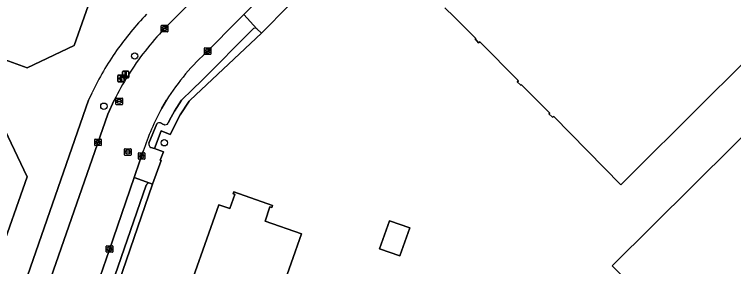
# Model space of a CAD drawing. Extents: x 155018 to 156648, y 383979 to 385733.
# Drawn here: x 155664.5 to 155774.5, y 385224.6 to 385263.1 of the extents above; entities that cross this region are included whole.
import ezdxf

# ---------------------------------------------------------------- set-up
doc = ezdxf.new("R2010")
doc.units = 0
for name, color, linetype in [('IMGEO_Betaalautomaat', 7, 'Continuous'), ('IMGEO_Boom', 7, 'Continuous'), ('IMGEO_Erf', 7, 'Continuous'), ('IMGEO_Kolk', 7, 'Continuous'), ('IMGEO_Lichtmast', 7, 'Continuous'), ('IMGEO_Pand', 7, 'Continuous'), ('IMGEO_Parkeervlak_open', 7, 'Continuous'), ('IMGEO_Rijbaan_lokaal_gesloten', 7, 'Continuous'), ('IMGEO_Rijbaan_lokaal_open', 7, 'Continuous'), ('IMGEO_Rioolput', 7, 'Continuous'), ('IMGEO_Voetpad_open', 7, 'Continuous')]:
    doc.layers.add(name, color=color, linetype=linetype)

msp = doc.modelspace()

# ---------------------------------------------------------------- linework, layer by layer
at = {"layer": 'IMGEO_Betaalautomaat'}
for p, q in [((155680.29, 385252.91), (155680.29, 385253.75)), ((155680.29, 385253.75), (155680.29, 385252.91)), ((155680.36, 385253.83), (155681.2, 385253.83)), ((155681.2, 385253.83), (155680.36, 385253.83)), ((155680.95, 385253.64), (155680.93, 385253.54)), ((155681.29, 385253.76), (155681.29, 385252.92)), ((155681.29, 385252.92), (155681.29, 385253.76)), ((155681.21, 385252.83), (155680.37, 385252.83)), ((155680.37, 385252.83), (155681.21, 385252.83)), ((155680.57, 385253.3), (155680.57, 385253.37)), ((155680.69, 385253.37), (155680.69, 385253.3)), ((155680.94, 385253.13), (155680.96, 385253.05))]:
    msp.add_line(p, q, dxfattribs=at)
for points in [[(155680.57, 385253.37), (155680.5, 385253.37), (155680.5, 385253.43), (155680.58, 385253.43)], [(155680.58, 385253.23), (155680.5, 385253.23), (155680.5, 385253.3), (155680.57, 385253.3)], [(155680.7, 385253.43), (155680.85, 385253.43), (155680.85, 385253.37), (155680.69, 385253.37)], [(155680.69, 385253.3), (155680.85, 385253.3), (155680.85, 385253.23), (155680.7, 385253.23)]]:
    msp.add_lwpolyline(points, dxfattribs=at)
for centre, radius, start, end in [((155680.37, 385253.76), 0.0779, 92.4484, 184.2845), ((155680.37, 385253.76), 0.0779, 92.4484, 184.2845), ((155680.86, 385253.36), 0.293, 73.014, 165.0139), ((155681.21, 385253.76), 0.0779, 2.4484, 94.2845), ((155681.21, 385253.76), 0.0779, 2.4484, 94.2845), ((155680.37, 385252.91), 0.0779, 182.4484, 274.2845), ((155680.37, 385252.91), 0.0779, 182.4484, 274.2845), ((155680.84, 385253.28), 0.267, 191.8096, 297.0389), ((155680.87, 385253.37), 0.179, 69.3236, 159.5683), ((155680.87, 385253.3), 0.179, 202.7625, 291.8693), ((155681.21, 385252.91), 0.0779, 272.4484, 4.2845), ((155681.21, 385252.91), 0.0779, 272.4484, 4.2845)]:
    msp.add_arc(centre, radius, start, end, dxfattribs=at)
at = {"layer": 'IMGEO_Boom'}
for centre in [(155682.88, 385256.76), (155678.17, 385249.09), (155687.41, 385243.51)]:
    msp.add_circle(centre, 0.489, dxfattribs=at)
at = {"layer": 'IMGEO_Erf'}
for points in [[(155682.11, 385282.35), (155673.6, 385258.37), (155666.44, 385254.98), (155659.65, 385257.4)], [(155788.35, 385268.01), (155770.2, 385250), (155757.2, 385237.1), (155746.96, 385247.52), (155746.77, 385247.4), (155746.23, 385247.94), (155746.36, 385248.03), (155744.39, 385250), (155742.02, 385252.37), (155741.93, 385252.29), (155741.39, 385252.82), (155741.56, 385252.99), (155735.64, 385258.95), (155735.47, 385258.78), (155734.93, 385259.38), (155735.04, 385259.43), (155731.72, 385262.74), (155730.33, 385264.14)], [(155706.51, 385264.53), (155702.26, 385260.24), (155691.34, 385250), (155691.21, 385249.87), (155689.85, 385247.77), (155688.29, 385244.75), (155686.94, 385245.33), (155685.93, 385242.61), (155687.26, 385242.14), (155686.8, 385240.85), (155686.92, 385240.81), (155685.62, 385237.2), (155671.92, 385197.49)], [(155585.6, 385210.34), (155650.23, 385187.38), (155655.53, 385191.72), (155656.69, 385195.05), (155660.55, 385206.12), (155664.8, 385218.32), (155675.84, 385250), (155676.37, 385251.16)], [(155663.04, 385245.47), (155666.45, 385238.31), (155662.04, 385225.98)], [(155686.43, 385194.36), (155682.89, 385195.62), (155683.62, 385197.86), (155684.72, 385200.84), (155684.05, 385201.09), (155682.22, 385201.79), (155681.45, 385202.08), (155681.56, 385202.39), (155684.21, 385201.44), (155695.76, 385234.05), (155697.45, 385233.46), (155698.21, 385235.62), (155697.93, 385235.74), (155698.04, 385236.03), (155703.97, 385233.93), (155703.86, 385233.62), (155703.57, 385233.71), (155702.81, 385231.55), (155708.37, 385229.59), (155705.21, 385220.63), (155706.24, 385220.26), (155706.42, 385220.76), (155711.12, 385219.05), (155720.5, 385215.65)]]:
    msp.add_lwpolyline(points, dxfattribs=at)
for points in [[(155780.67, 385249.27), (155794.94, 385234.81), (155798.48, 385231.29), (155792.86, 385225.63), (155796.81, 385221.64), (155797.42, 385222.28), (155799.06, 385220.63), (155798.42, 385220), (155802.52, 385215.86), (155794.71, 385208.1), (155794.01, 385208.81), (155791.21, 385205.99), (155791.89, 385205.29), (155784.08, 385197.55), (155779.99, 385201.69), (155779.36, 385201.05), (155777.71, 385202.71), (155778.32, 385203.36), (155774.18, 385207.58), (155774.74, 385208.09), (155773.46, 385209.39), (155772.28, 385208.21), (155755.91, 385224.69)], [(155723.42, 385226.23), (155720.3, 385227.32), (155721.84, 385231.59), (155724.96, 385230.54)]]:
    msp.add_lwpolyline(points, close=True, dxfattribs=at)
for centre, radius, start, end in [((155716.42, 385232.16), 44.33, 135.6699, 144.9938), ((155716.28, 385232.27), 44.16, 145.005, 154.6662)]:
    msp.add_arc(centre, radius, start, end, dxfattribs=at)
at = {"layer": 'IMGEO_Kolk'}
for p, q in [((155686.95, 385260.53), (155686.95, 385261.38)), ((155687.03, 385261.46), (155687.88, 385261.46)), ((155687.95, 385261.38), (155687.95, 385260.53)), ((155687.88, 385260.46), (155687.03, 385260.46)), ((155687.21, 385260.95), (155687.21, 385260.96)), ((155687.25, 385261), (155687.65, 385261)), ((155687.65, 385260.91), (155687.25, 385260.91)), ((155687.44, 385261.24), (155687.46, 385261.24)), ((155687.46, 385260.68), (155687.44, 385260.68)), ((155687.69, 385260.96), (155687.69, 385260.95)), ((155693.61, 385258.01), (155694.46, 385258.01)), ((155693.53, 385257.09), (155693.53, 385257.94)), ((155694.46, 385257.01), (155693.61, 385257.01)), ((155693.79, 385257.51), (155693.79, 385257.52)), ((155693.83, 385257.56), (155694.23, 385257.56)), ((155694.23, 385257.47), (155693.83, 385257.47)), ((155694.02, 385257.79), (155694.05, 385257.79)), ((155694.04, 385257.23), (155694.02, 385257.23)), ((155694.28, 385257.52), (155694.28, 385257.51)), ((155694.53, 385257.94), (155694.53, 385257.09)), ((155676.77, 385243.14), (155676.77, 385244)), ((155676.84, 385244.07), (155677.7, 385244.07)), ((155677.26, 385243.85), (155677.28, 385243.85)), ((155677.77, 385244), (155677.77, 385243.14)), ((155677.7, 385243.07), (155676.84, 385243.07)), ((155677.03, 385243.56), (155677.03, 385243.58)), ((155677.07, 385243.61), (155677.47, 385243.61)), ((155677.47, 385243.53), (155677.07, 385243.53)), ((155677.28, 385243.29), (155677.26, 385243.29)), ((155677.51, 385243.58), (155677.51, 385243.56)), ((155683.44, 385241.07), (155683.44, 385241.92)), ((155683.52, 385241.99), (155684.37, 385241.99)), ((155683.7, 385241.49), (155683.7, 385241.5)), ((155683.75, 385241.54), (155684.14, 385241.54)), ((155683.93, 385241.77), (155683.96, 385241.77)), ((155684.19, 385241.5), (155684.19, 385241.49)), ((155684.45, 385241.92), (155684.45, 385241.07)), ((155684.37, 385240.99), (155683.52, 385240.99)), ((155684.14, 385241.45), (155683.74, 385241.45)), ((155683.95, 385241.21), (155683.93, 385241.21)), ((155678.54, 385226.86), (155678.54, 385227.71)), ((155678.62, 385227.79), (155679.47, 385227.79)), ((155678.8, 385227.28), (155678.8, 385227.29)), ((155679.24, 385227.24), (155678.84, 385227.24)), ((155678.85, 385227.33), (155679.24, 385227.33)), ((155679.03, 385227.57), (155679.06, 385227.57)), ((155679.29, 385227.29), (155679.29, 385227.28)), ((155679.55, 385227.71), (155679.55, 385226.86)), ((155679.47, 385226.79), (155678.62, 385226.79)), ((155679.05, 385227.01), (155679.03, 385227.01))]:
    msp.add_line(p, q, dxfattribs=at)
for points in [[(155686.95, 385260.53), (155686.95, 385261.38)], [(155687.03, 385261.46), (155687.88, 385261.46)], [(155687.95, 385261.38), (155687.95, 385260.53)], [(155687.88, 385260.46), (155687.03, 385260.46)], [(155693.61, 385258.01), (155694.46, 385258.01)], [(155693.53, 385257.09), (155693.53, 385257.94)], [(155694.46, 385257.01), (155693.61, 385257.01)], [(155694.53, 385257.94), (155694.53, 385257.09)], [(155676.77, 385243.14), (155676.77, 385244)], [(155676.84, 385244.07), (155677.7, 385244.07)], [(155677.77, 385244), (155677.77, 385243.14)], [(155677.7, 385243.07), (155676.84, 385243.07)], [(155683.44, 385241.07), (155683.44, 385241.92)], [(155683.52, 385241.99), (155684.37, 385241.99)], [(155684.45, 385241.92), (155684.45, 385241.07)], [(155684.37, 385240.99), (155683.52, 385240.99)], [(155678.54, 385226.86), (155678.54, 385227.71)], [(155678.62, 385227.79), (155679.47, 385227.79)], [(155679.55, 385227.71), (155679.55, 385226.86)], [(155679.47, 385226.79), (155678.62, 385226.79)]]:
    msp.add_lwpolyline(points, dxfattribs=at)
for centre, radius, start, end in [((155687.03, 385261.38), 0.0765, 91.552, 178.448), ((155687.03, 385261.38), 0.0765, 91.552, 178.448), ((155687.88, 385261.38), 0.0765, 1.552, 88.448), ((155687.88, 385261.38), 0.0765, 1.552, 88.448), ((155687.03, 385260.53), 0.0765, 181.552, 268.448), ((155687.03, 385260.53), 0.0765, 181.552, 268.448), ((155687.25, 385260.96), 0.0403, 85.8775, 175.7526), ((155687.25, 385260.95), 0.0366, 178.938, 274.7102), ((155687.66, 385260.96), 0.0386, 1.7309, 96.639), ((155687.65, 385260.96), 0.043, 264.8664, 352.4533), ((155687.88, 385260.53), 0.0765, 271.552, 358.448), ((155687.88, 385260.53), 0.0765, 271.552, 358.448), ((155693.61, 385257.94), 0.0765, 91.552, 178.448), ((155693.61, 385257.94), 0.0765, 91.552, 178.448), ((155694.46, 385257.94), 0.0765, 1.552, 88.448), ((155694.46, 385257.94), 0.0765, 1.552, 88.448), ((155693.61, 385257.09), 0.0765, 181.552, 268.448), ((155693.61, 385257.09), 0.0765, 181.552, 268.448), ((155693.83, 385257.52), 0.0403, 85.8775, 175.7526), ((155693.83, 385257.51), 0.0366, 178.938, 274.7102), ((155694.24, 385257.52), 0.0386, 1.7309, 96.639), ((155694.23, 385257.51), 0.043, 264.8664, 352.4533), ((155694.46, 385257.09), 0.0765, 271.552, 358.448), ((155694.46, 385257.09), 0.0765, 271.552, 358.448), ((155676.85, 385243.99), 0.0765, 91.552, 178.448), ((155676.85, 385243.99), 0.0765, 91.552, 178.448), ((155677.69, 385243.99), 0.0765, 1.552, 88.448), ((155677.69, 385243.99), 0.0765, 1.552, 88.448), ((155676.85, 385243.14), 0.0765, 181.552, 268.448), ((155676.85, 385243.14), 0.0765, 181.552, 268.448), ((155677.07, 385243.57), 0.0403, 85.8775, 175.7526), ((155677.07, 385243.56), 0.0366, 178.938, 274.7102), ((155677.47, 385243.57), 0.0386, 1.7309, 96.639), ((155677.47, 385243.57), 0.043, 264.8664, 352.4533), ((155677.69, 385243.14), 0.0765, 271.552, 358.448), ((155677.69, 385243.14), 0.0765, 271.552, 358.448), ((155683.52, 385241.92), 0.0765, 91.552, 178.448), ((155683.52, 385241.92), 0.0765, 91.552, 178.448), ((155683.74, 385241.5), 0.0403, 85.8775, 175.7526), ((155683.74, 385241.49), 0.0366, 178.938, 274.7102), ((155684.15, 385241.5), 0.0386, 1.7309, 96.639), ((155684.14, 385241.49), 0.043, 264.8664, 352.4533), ((155684.37, 385241.92), 0.0765, 1.552, 88.448), ((155684.37, 385241.92), 0.0765, 1.552, 88.448), ((155683.52, 385241.07), 0.0765, 181.552, 268.448), ((155683.52, 385241.07), 0.0765, 181.552, 268.448), ((155684.37, 385241.07), 0.0765, 271.552, 358.448), ((155684.37, 385241.07), 0.0765, 271.552, 358.448), ((155678.62, 385227.71), 0.0765, 91.552, 178.448), ((155678.62, 385227.71), 0.0765, 91.552, 178.448), ((155678.84, 385227.29), 0.0403, 85.8775, 175.7526), ((155678.84, 385227.28), 0.0366, 178.938, 274.7102), ((155679.25, 385227.29), 0.0386, 1.7309, 96.639), ((155679.24, 385227.29), 0.043, 264.8664, 352.4533), ((155679.47, 385227.71), 0.0765, 1.552, 88.448), ((155679.47, 385227.71), 0.0765, 1.552, 88.448), ((155678.62, 385226.86), 0.0765, 181.552, 268.448), ((155678.62, 385226.86), 0.0765, 181.552, 268.448), ((155679.47, 385226.86), 0.0765, 271.552, 358.448), ((155679.47, 385226.86), 0.0765, 271.552, 358.448)]:
    msp.add_arc(centre, radius, start, end, dxfattribs=at)
for centre, major_axis, ratio, start_param, end_param in [((155687.44, 385260.96), (-0.387, 0.002), 0.722429, 4.712389, 7.853982), ((155687.46, 385260.96), (-0.39, 0.002), 0.717154, 1.570796, 4.712389), ((155694.02, 385257.51), (-0.387, 0.002), 0.722429, 4.712389, 7.853982), ((155694.04, 385257.51), (-0.39, 0.002), 0.717154, 1.570796, 4.712389), ((155677.26, 385243.57), (-0.387, 0.002), 0.722429, 4.712389, 7.853982), ((155677.28, 385243.57), (-0.39, 0.002), 0.717154, 1.570796, 4.712389), ((155683.93, 385241.49), (-0.387, 0.002), 0.722429, 4.712389, 7.853982), ((155683.96, 385241.49), (-0.39, 0.002), 0.717154, 1.570796, 4.712389), ((155679.03, 385227.29), (-0.387, 0.002), 0.722429, 4.712389, 7.853982), ((155679.06, 385227.29), (-0.39, 0.002), 0.717154, 1.570796, 4.712389)]:
    msp.add_ellipse(centre, major_axis=major_axis, ratio=ratio, start_param=start_param, end_param=end_param, dxfattribs=at)
at = {"layer": 'IMGEO_Lichtmast'}
for p, q in [((155681.01, 385253.53), (155681.01, 385254.33)), ((155681.01, 385254.33), (155681.01, 385253.53)), ((155681.11, 385254.43), (155681.9, 385254.43)), ((155681.9, 385254.43), (155681.11, 385254.43)), ((155682, 385254.33), (155682, 385253.53)), ((155682, 385253.53), (155682, 385254.33)), ((155681.9, 385253.43), (155681.11, 385253.43)), ((155681.11, 385253.43), (155681.9, 385253.43))]:
    msp.add_line(p, q, dxfattribs=at)
msp.add_lwpolyline([(155681.43, 385254.31), (155681.58, 385254.31), (155681.58, 385253.56), (155681.43, 385253.56), (155681.43, 385254.31)], dxfattribs=at)
for centre, start, end in [((155681.11, 385254.33), 90, 180), ((155681.11, 385254.33), 90, 180), ((155681.9, 385254.33), 0, 90), ((155681.9, 385254.33), 360, 90), ((155681.11, 385253.53), 180, 270), ((155681.11, 385253.53), 180, 270), ((155681.9, 385253.53), 270, 0), ((155681.9, 385253.53), 270, 0)]:
    msp.add_arc(centre, 0.1, start, end, dxfattribs=at)
at = {"layer": 'IMGEO_Pand'}
for points in [[(155659.65, 385257.4), (155666.44, 385254.98), (155673.6, 385258.37), (155682.11, 385282.35)], [(155730.33, 385264.14), (155731.72, 385262.74), (155735.04, 385259.43), (155734.93, 385259.38), (155735.47, 385258.78), (155735.64, 385258.95), (155741.56, 385252.99), (155741.39, 385252.82), (155741.93, 385252.29), (155742.02, 385252.37), (155744.39, 385250), (155746.36, 385248.03), (155746.23, 385247.94), (155746.77, 385247.4), (155746.96, 385247.52), (155757.2, 385237.1), (155770.2, 385250), (155788.35, 385268.01)], [(155662.04, 385225.98), (155666.45, 385238.31), (155663.04, 385245.47)], [(155705.21, 385220.63), (155708.37, 385229.59), (155702.81, 385231.55), (155703.57, 385233.71), (155703.86, 385233.62), (155703.97, 385233.93), (155698.04, 385236.03), (155697.93, 385235.74), (155698.21, 385235.62), (155697.45, 385233.46), (155695.76, 385234.05), (155684.21, 385201.44)]]:
    msp.add_lwpolyline(points, dxfattribs=at)
for points in [[(155791.89, 385205.29), (155791.21, 385205.99), (155794.01, 385208.81), (155794.71, 385208.1), (155802.52, 385215.86), (155798.42, 385220), (155799.06, 385220.63), (155797.42, 385222.28), (155796.81, 385221.64), (155792.86, 385225.63), (155798.48, 385231.29), (155794.94, 385234.81), (155780.67, 385249.27), (155755.91, 385224.69), (155772.28, 385208.21), (155773.46, 385209.39), (155774.74, 385208.09), (155774.18, 385207.58), (155778.32, 385203.36), (155777.71, 385202.71), (155779.36, 385201.05), (155779.99, 385201.69), (155784.08, 385197.55)], [(155723.42, 385226.23), (155724.96, 385230.54), (155721.84, 385231.59), (155720.3, 385227.32)]]:
    msp.add_lwpolyline(points, close=True, dxfattribs=at)
at = {"layer": 'IMGEO_Parkeervlak_open'}
for points in [[(155701.55, 385260.91), (155699.56, 385263.1), (155698.52, 385262.02), (155694.14, 385257.61)], [(155688.01, 385246.53), (155688.47, 385247.42), (155688.95, 385248.32), (155690.06, 385250.03), (155691.72, 385251.64), (155693.14, 385253.01), (155700.93, 385260.86)], [(155687.73, 385250), (155687.03, 385248.82)], [(155685.06, 385243.46), (155686.28, 385246.38)], [(155686.85, 385246.53), (155687.31, 385246.32)], [(155684.2, 385242.21), (155683.68, 385240.76), (155682.79, 385238.18), (155685.22, 385237.34), (155685.62, 385237.2), (155686.92, 385240.81), (155686.8, 385240.85), (155687.26, 385242.14), (155685.93, 385242.61), (155685.37, 385242.8)], [(155685.22, 385237.34), (155682.79, 385238.18), (155678.97, 385227.06), (155672.07, 385207.19), (155669.05, 385198.45), (155671.49, 385197.68)], [(155671.22, 385198.3), (155684.61, 385237.01)]]:
    msp.add_lwpolyline(points, dxfattribs=at)
for centre, radius, start, end in [((155701.27, 385260.6), 0.422, 47.3569, 142.247), ((155717.75, 385231.23), 35.4, 131.8325, 147.981), ((155719.63, 385230.95), 37.18, 151.2729, 162.3718), ((155686.65, 385246.11), 0.466, 64.9572, 144.0979), ((155687.56, 385246.78), 0.517, 241.336, 330.8573), ((155685.57, 385243.3), 0.537, 162.9003, 248.3307), ((155685.1, 385236.84), 0.512, 76.4882, 160.5325)]:
    msp.add_arc(centre, radius, start, end, dxfattribs=at)
at = {"layer": 'IMGEO_Rijbaan_lokaal_gesloten'}
for points in [[(155826.64, 385401.15), (155825.23, 385399.71), (155824.4, 385398.88), (155819.09, 385393.52), (155812.58, 385386.96), (155811.16, 385385.49), (155808.37, 385382.7), (155792.03, 385366.29), (155787.4, 385361.62), (155774.73, 385348.78), (155769.64, 385343.69), (155741.92, 385315.81), (155741.31, 385315.26), (155741.07, 385314.99), (155717.7, 385291.28), (155717.21, 385290.85), (155687.45, 385260.95)], [(155694.14, 385257.61), (155698.52, 385262.02), (155699.56, 385263.1), (155703.83, 385267.38), (155722.89, 385286.56), (155748.07, 385311.96), (155748.4, 385312.3), (155752.62, 385316.57), (155775.94, 385340.05), (155788.96, 385353.15), (155791.39, 385355.6)], [(155679.75, 385250), (155678.77, 385247.87), (155668.08, 385217.18), (155663.83, 385204.98), (155659.98, 385193.92), (155659.13, 385191.46)], [(155687.03, 385248.82), (155687.73, 385250)], [(155666.52, 385191.15), (155667.09, 385192.81), (155667.15, 385192.99), (155669.05, 385198.45), (155672.07, 385207.19), (155678.97, 385227.06), (155682.79, 385238.18), (155683.68, 385240.76), (155684.2, 385242.21)]]:
    msp.add_lwpolyline(points, dxfattribs=at)
for centre, radius, start, end in [((155719.17, 385230.48), 43.99, 136.1503, 147.9844), ((155717.75, 385231.23), 35.4, 131.8325, 147.981), ((155717.74, 385231.28), 42.35, 147.8748, 153.7654), ((155719.63, 385230.95), 37.18, 151.2729, 162.3718)]:
    msp.add_arc(centre, radius, start, end, dxfattribs=at)
at = {"layer": 'IMGEO_Rijbaan_lokaal_open'}
msp.add_lwpolyline([(155706.51, 385264.53), (155705.84, 385265.25), (155703.83, 385267.38), (155699.56, 385263.1), (155701.55, 385260.91), (155702.26, 385260.24)], close=True, dxfattribs=at)
at = {"layer": 'IMGEO_Rioolput'}
for p, q in [((155680.09, 385250.34), (155680.94, 385250.34)), ((155680.01, 385249.41), (155680.01, 385250.26)), ((155680.94, 385249.33), (155680.09, 385249.33)), ((155680.27, 385249.83), (155680.27, 385249.84)), ((155680.31, 385249.88), (155680.71, 385249.88)), ((155680.71, 385249.79), (155680.31, 385249.79)), ((155680.5, 385250.11), (155680.53, 385250.11)), ((155680.52, 385249.56), (155680.5, 385249.56)), ((155680.76, 385249.84), (155680.76, 385249.83)), ((155681.01, 385250.26), (155681.01, 385249.41)), ((155681.4, 385242.59), (155682.25, 385242.59)), ((155681.32, 385241.66), (155681.32, 385242.52)), ((155682.25, 385241.59), (155681.4, 385241.59)), ((155681.58, 385242.08), (155681.58, 385242.1)), ((155682.02, 385242.05), (155681.62, 385242.05)), ((155681.63, 385242.13), (155682.02, 385242.13)), ((155681.81, 385242.37), (155681.84, 385242.37)), ((155681.83, 385241.81), (155681.81, 385241.81)), ((155682.07, 385242.1), (155682.07, 385242.08)), ((155682.32, 385242.52), (155682.32, 385241.66))]:
    msp.add_line(p, q, dxfattribs=at)
for points in [[(155680.09, 385250.34), (155680.94, 385250.34)], [(155680.01, 385249.41), (155680.01, 385250.26)], [(155680.94, 385249.33), (155680.09, 385249.33)], [(155681.01, 385250.26), (155681.01, 385249.41)], [(155681.4, 385242.59), (155682.25, 385242.59)], [(155681.32, 385241.66), (155681.32, 385242.52)], [(155682.25, 385241.59), (155681.4, 385241.59)], [(155682.32, 385242.52), (155682.32, 385241.66)]]:
    msp.add_lwpolyline(points, dxfattribs=at)
for centre, radius, start, end in [((155680.09, 385250.26), 0.0765, 91.552, 178.448), ((155680.09, 385250.26), 0.0765, 91.552, 178.448), ((155680.94, 385250.26), 0.0765, 1.552, 88.448), ((155680.94, 385250.26), 0.0765, 1.552, 88.448), ((155680.09, 385249.41), 0.0765, 181.552, 268.448), ((155680.09, 385249.41), 0.0765, 181.552, 268.448), ((155680.31, 385249.84), 0.0403, 85.8775, 175.7526), ((155680.31, 385249.83), 0.0366, 178.938, 274.7102), ((155680.72, 385249.84), 0.0386, 1.7309, 96.639), ((155680.71, 385249.83), 0.043, 264.8664, 352.4533), ((155680.94, 385249.41), 0.0765, 271.552, 358.448), ((155680.94, 385249.41), 0.0765, 271.552, 358.448), ((155681.4, 385242.52), 0.0765, 91.552, 178.448), ((155681.4, 385242.52), 0.0765, 91.552, 178.448), ((155682.25, 385242.52), 0.0765, 1.552, 88.448), ((155682.25, 385242.52), 0.0765, 1.552, 88.448), ((155681.4, 385241.67), 0.0765, 181.552, 268.448), ((155681.4, 385241.67), 0.0765, 181.552, 268.448), ((155681.62, 385242.09), 0.0403, 85.8775, 175.7526), ((155681.62, 385242.08), 0.0366, 178.938, 274.7102), ((155682.03, 385242.1), 0.0386, 1.7309, 96.639), ((155682.02, 385242.09), 0.043, 264.8664, 352.4533), ((155682.25, 385241.67), 0.0765, 271.552, 358.448), ((155682.25, 385241.67), 0.0765, 271.552, 358.448)]:
    msp.add_arc(centre, radius, start, end, dxfattribs=at)
for centre, major_axis, ratio, start_param, end_param in [((155680.5, 385249.83), (-0.387, 0.002), 0.722429, 4.712389, 7.853982), ((155680.52, 385249.83), (-0.39, 0.002), 0.717154, 1.570796, 4.712389), ((155681.81, 385242.09), (-0.387, 0.002), 0.722429, 4.712389, 7.853982), ((155681.83, 385242.09), (-0.39, 0.002), 0.717154, 1.570796, 4.712389)]:
    msp.add_ellipse(centre, major_axis=major_axis, ratio=ratio, start_param=start_param, end_param=end_param, dxfattribs=at)
at = {"layer": 'IMGEO_Voetpad_open'}
for points in [[(155687.45, 385260.95), (155717.21, 385290.85)], [(155685.37, 385242.8), (155685.93, 385242.61), (155686.94, 385245.33), (155688.29, 385244.75), (155689.85, 385247.77), (155691.21, 385249.87), (155691.34, 385250), (155702.26, 385260.24), (155701.55, 385260.91)], [(155700.93, 385260.86), (155693.14, 385253.01), (155691.72, 385251.64), (155690.06, 385250.03), (155688.95, 385248.32), (155688.47, 385247.42), (155688.01, 385246.53)], [(155676.37, 385251.16), (155675.84, 385250), (155664.8, 385218.32), (155668.08, 385217.18), (155678.77, 385247.87), (155679.75, 385250)], [(155686.28, 385246.38), (155685.06, 385243.46)], [(155687.31, 385246.32), (155686.85, 385246.53)], [(155671.49, 385197.68), (155671.92, 385197.49), (155685.62, 385237.2), (155685.22, 385237.34)], [(155684.61, 385237.01), (155671.22, 385198.3)]]:
    msp.add_lwpolyline(points, dxfattribs=at)
for centre, radius, start, end in [((155716.42, 385232.16), 44.33, 135.6699, 144.9938), ((155719.17, 385230.48), 43.99, 136.1503, 147.9844), ((155701.27, 385260.6), 0.422, 47.3569, 142.247), ((155716.28, 385232.27), 44.16, 145.005, 154.6662), ((155717.74, 385231.28), 42.35, 147.8748, 153.7654), ((155686.65, 385246.11), 0.466, 64.9572, 144.0979), ((155687.56, 385246.78), 0.517, 241.336, 330.8573), ((155685.57, 385243.3), 0.537, 162.9003, 248.3307), ((155685.1, 385236.84), 0.512, 76.4882, 160.5325)]:
    msp.add_arc(centre, radius, start, end, dxfattribs=at)

doc.saveas('drawing.dxf')
